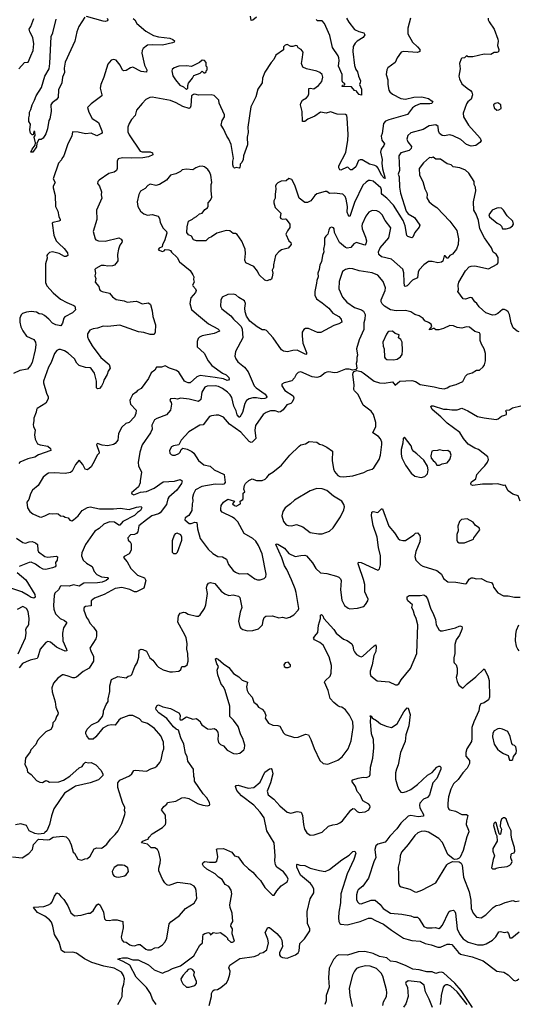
# Model space of a CAD drawing. Extents: x 2057697 to 2160550, y 827490 to 1016834.
# Tile 412 of 509: x 2088032 to 2093426, y 985489 to 996148. Entities that reach past the tile are written whole.
import ezdxf

# ---------------------------------------------------------------- set-up
doc = ezdxf.new("R2010")
doc.units = 0

msp = doc.modelspace()

# ---------------------------------------------------------------- linework, layer by layer
at = {"layer": '0CON20XD'}
for points in [[(2090594, 996175), (2090555, 996144), (2090535, 996140), (2090530, 996185)], [(2089261, 996161), (2089278, 996145), (2089300, 996105), (2089398, 996025), (2089480, 995975), (2089535, 995961), (2089656, 995946), (2089689, 995935), (2089708, 995918), (2089703, 995905), (2089685, 995896), (2089575, 995872), (2089465, 995876), (2089415, 995871), (2089366, 995834), (2089357, 995815), (2089354, 995785), (2089383, 995655), (2089406, 995605), (2089402, 995578), (2089345, 995588), (2089255, 995632), (2089232, 995628), (2089185, 995597), (2089154, 995594), (2089143, 995603), (2089117, 995655), (2089075, 995709), (2089045, 995718), (2089021, 995709), (2088984, 995665), (2088943, 995525), (2088909, 995445), (2088904, 995406), (2088922, 995335), (2088919, 995325), (2088804, 995236), (2088764, 995196), (2088779, 995145), (2088815, 995078), (2088883, 995035), (2088922, 994945), (2088924, 994925), (2088918, 994915), (2088865, 994890), (2088805, 994918), (2088745, 994912), (2088665, 994931), (2088603, 994935), (2088597, 994885), (2088554, 994805), (2088510, 994675), (2088488, 994645), (2088485, 994630), (2088450, 994595), (2088393, 994425), (2088416, 994385), (2088394, 994346), (2088394, 994326), (2088416, 994245), (2088419, 994125), (2088444, 994074), (2088456, 994016), (2088471, 993985), (2088470, 993975), (2088455, 993966), (2088395, 993953), (2088382, 993945), (2088402, 993815), (2088428, 993755), (2088454, 993724), (2088512, 993672), (2088548, 993625), (2088554, 993596), (2088536, 993584), (2088515, 993584), (2088457, 993617), (2088385, 993636), (2088355, 993629), (2088331, 993605), (2088326, 993595), (2088328, 993565), (2088312, 993505), (2088312, 993302), (2088326, 993265), (2088395, 993191), (2088475, 993121), (2088542, 993085), (2088618, 993055), (2088627, 993045), (2088637, 993005), (2088604, 992975), (2088520, 992930), (2088509, 992915), (2088495, 992862), (2088476, 992834), (2088423, 992845), (2088385, 992863), (2088348, 992905), (2088299, 992945), (2088275, 992959), (2088244, 992964), (2088215, 992981), (2088155, 992988), (2088105, 992982), (2088063, 992967), (2088046, 992954), (2088034, 992915), (2088033, 992875), (2088045, 992824), (2088065, 992781), (2088105, 992720), (2088184, 992685), (2088204, 992655), (2088207, 992627), (2088198, 992572), (2088165, 992437), (2088149, 992405), (2088115, 992366), (2088035, 992349), (2087965, 992319)], [(2088024, 995616), (2088085, 995683), (2088125, 995689), (2088153, 995757), (2088178, 995815), (2088184, 995885), (2088173, 995955), (2088141, 996015), (2088136, 996045), (2088154, 996075), (2088185, 996160)], [(2093111, 996125), (2093164, 996045), (2093205, 995938), (2093209, 995915), (2093202, 995868), (2093214, 995825), (2093211, 995799), (2093195, 995791), (2093165, 995794), (2093128, 995772), (2093056, 995774), (2092935, 995744), (2092885, 995747), (2092864, 995756), (2092844, 995736), (2092815, 995732), (2092808, 995725), (2092789, 995675), (2092797, 995615), (2092784, 995535), (2092788, 995508), (2092816, 995455), (2092871, 995405), (2092910, 995380), (2092923, 995363), (2092931, 995335), (2092915, 995286), (2092880, 995260), (2092866, 995235), (2092829, 995135), (2092832, 995095), (2092886, 995005), (2093014, 994865), (2093023, 994835), (2093011, 994819), (2092965, 994786), (2092915, 994779), (2092865, 994797), (2092805, 994850), (2092722, 994892), (2092685, 994901), (2092625, 994890), (2092603, 994893), (2092574, 994915), (2092564, 994945), (2092560, 994990), (2092535, 995009), (2092463, 994997), (2092395, 994958), (2092265, 994922), (2092232, 994895), (2092220, 994855), (2092229, 994825), (2092270, 994775), (2092268, 994752), (2092245, 994732), (2092156, 994705), (2092134, 994675), (2092139, 994515), (2092128, 994475), (2092136, 994445), (2092139, 994335), (2092151, 994271), (2092211, 994075), (2092235, 994047), (2092304, 994005), (2092361, 993925), (2092355, 993903), (2092306, 993845), (2092285, 993793), (2092275, 993786), (2092231, 993801), (2092221, 993811), (2092202, 993915), (2092179, 993975), (2092075, 994140), (2092005, 994215), (2091954, 994255), (2091947, 994265), (2091945, 994305), (2091937, 994327), (2091855, 994398), (2091825, 994408), (2091805, 994406), (2091780, 994390), (2091745, 994356), (2091652, 994168), (2091605, 994018), (2091595, 994020), (2091585, 994034), (2091575, 994065), (2091577, 994125), (2091565, 994206), (2091554, 994235), (2091529, 994259), (2091435, 994271), (2091385, 994266), (2091355, 994286), (2091335, 994289), (2091245, 994264), (2091225, 994246), (2091182, 994185), (2091145, 994167), (2091115, 994169), (2091054, 994215), (2091010, 994355), (2090976, 994416), (2090945, 994427), (2090915, 994403), (2090861, 994399), (2090825, 994383), (2090807, 994365), (2090800, 994345), (2090803, 994315), (2090794, 994255), (2090796, 994215), (2090782, 994185), (2090782, 994165), (2090796, 994115), (2090856, 994055), (2090851, 994005), (2090858, 993995), (2090875, 993987), (2090905, 993993), (2090915, 993990), (2090954, 993935), (2090955, 993898), (2090929, 993861), (2090912, 993825), (2090944, 993755), (2090966, 993735), (2090969, 993715), (2090936, 993675), (2090865, 993656), (2090836, 993635), (2090799, 993595), (2090778, 993495), (2090778, 993465), (2090764, 993435), (2090771, 993405), (2090763, 993365), (2090755, 993340), (2090745, 993330), (2090735, 993332), (2090705, 993321), (2090685, 993327), (2090624, 993385), (2090604, 993425), (2090565, 993476), (2090477, 993515), (2090466, 993545), (2090476, 993616), (2090472, 993662), (2090435, 993749), (2090385, 993824), (2090365, 993832), (2090342, 993832), (2090305, 993863), (2090265, 993866), (2090163, 993837), (2090105, 993796), (2090075, 993783), (2090046, 993754), (2089945, 993752), (2089912, 993765), (2089892, 993805), (2089858, 993818), (2089840, 993845), (2089844, 993906), (2089857, 993965), (2089903, 993987), (2089911, 993999), (2089945, 994017), (2089977, 994045), (2090005, 994054), (2090035, 994092), (2090065, 994112), (2090071, 994129), (2090070, 994165), (2090096, 994195), (2090111, 994225), (2090104, 994296), (2090104, 994365), (2090109, 994385), (2090100, 994465), (2090085, 994502), (2090066, 994526), (2090030, 994555), (2090005, 994563), (2089975, 994559), (2089936, 994544), (2089905, 994524), (2089835, 994531), (2089788, 994522), (2089770, 994505), (2089720, 994480), (2089665, 994464), (2089619, 994411), (2089545, 994364), (2089505, 994354), (2089445, 994366), (2089418, 994352), (2089390, 994320), (2089340, 994290), (2089320, 994255), (2089301, 994175), (2089310, 994125), (2089338, 994075), (2089376, 994046), (2089415, 994031), (2089465, 994040), (2089529, 994019), (2089545, 993997), (2089552, 993955), (2089582, 993895), (2089621, 993855), (2089622, 993835), (2089599, 993755), (2089578, 993715), (2089572, 993688), (2089540, 993675), (2089530, 993655), (2089575, 993640), (2089593, 993647), (2089605, 993660), (2089646, 993656), (2089665, 993648), (2089675, 993630), (2089734, 993575), (2089759, 993525), (2089875, 993434), (2089906, 993385), (2089914, 993365), (2089912, 993335), (2089921, 993305), (2089903, 993275), (2089904, 993265), (2089935, 993235), (2089940, 993215), (2089932, 993195), (2089882, 993135), (2089874, 993075), (2089890, 993010), (2089945, 992965), (2090075, 992854), (2090175, 992801), (2090191, 992785), (2090192, 992775), (2090135, 992751), (2090005, 992724), (2089978, 992712), (2089964, 992695), (2089951, 992665), (2089952, 992605), (2090028, 992538), (2090072, 992455), (2090109, 992405), (2090225, 992321), (2090265, 992304), (2090294, 992275), (2090298, 992255), (2090290, 992245), (2090275, 992241), (2090238, 992258), (2090145, 992276), (2089985, 992296), (2089947, 992283), (2089875, 992218), (2089855, 992216), (2089835, 992224), (2089815, 992236), (2089803, 992253), (2089752, 992332), (2089729, 992349), (2089654, 992374), (2089605, 992401), (2089565, 992386), (2089513, 992387), (2089494, 992355), (2089453, 992325), (2089426, 992265), (2089347, 992155), (2089307, 992135), (2089290, 992115), (2089252, 992088), (2089230, 992045), (2089223, 992025), (2089229, 991985), (2089290, 991920), (2089288, 991885), (2089275, 991849), (2089215, 991788), (2089181, 991775), (2089138, 991735), (2089102, 991668), (2089094, 991595), (2089065, 991561), (2089045, 991549), (2088985, 991533), (2088925, 991540), (2088875, 991558), (2088862, 991548), (2088892, 991465), (2088890, 991455), (2088870, 991435), (2088842, 991372), (2088805, 991308), (2088767, 991273), (2088741, 991281), (2088714, 991334), (2088675, 991380), (2088635, 991331), (2088600, 991260), (2088580, 991245), (2088525, 991236), (2088405, 991243), (2088345, 991237), (2088325, 991229), (2088285, 991195), (2088231, 991105), (2088171, 991055), (2088148, 991015), (2088129, 990955), (2088109, 990925), (2088116, 990865), (2088143, 990825), (2088175, 990799), (2088245, 990766), (2088265, 990764), (2088305, 990777), (2088355, 990803), (2088385, 990799), (2088425, 990803), (2088447, 990797), (2088475, 990777), (2088505, 990774), (2088525, 990762), (2088555, 990756), (2088575, 990729), (2088595, 990723), (2088615, 990732), (2088663, 990775), (2088707, 990833), (2088765, 990868), (2088795, 990874), (2088895, 990854), (2089045, 990854), (2089119, 990861), (2089215, 990844), (2089295, 990872), (2089345, 990877), (2089352, 990865), (2089340, 990835), (2089305, 990814), (2089275, 990780), (2089146, 990715), (2089115, 990676), (2089105, 990676), (2089058, 990708), (2089005, 990711), (2088941, 990685), (2088891, 990639), (2088845, 990609), (2088744, 990466), (2088705, 990375), (2088702, 990345), (2088719, 990295), (2088756, 990266), (2088817, 990227), (2088839, 990175), (2088865, 990143), (2088915, 990118), (2088980, 990110), (2088988, 990105), (2088989, 990095), (2088969, 990075), (2088925, 990058), (2088875, 990051), (2088725, 990046), (2088675, 990014), (2088615, 990029), (2088566, 990014), (2088485, 990019), (2088473, 990015), (2088451, 989975), (2088411, 989939), (2088404, 989916), (2088398, 989805), (2088402, 989765), (2088420, 989715), (2088468, 989665), (2088515, 989644), (2088539, 989625), (2088539, 989615), (2088504, 989565), (2088495, 989505), (2088498, 989425), (2088538, 989335), (2088541, 989315), (2088525, 989312), (2088460, 989340), (2088429, 989355), (2088365, 989410), (2088335, 989418), (2088315, 989406), (2088252, 989335), (2088229, 989245), (2088219, 989231), (2088145, 989213), (2088100, 989195), (2088063, 989177), (2088025, 989133)], [(2088736, 996175), (2088671, 996075), (2088650, 996015), (2088628, 995915), (2088585, 995820), (2088523, 995687), (2088514, 995624), (2088515, 995575), (2088495, 995525), (2088487, 995465), (2088453, 995387), (2088448, 995305), (2088425, 995280), (2088382, 995248), (2088370, 995225), (2088374, 995155), (2088358, 995075), (2088348, 995055), (2088334, 994965), (2088315, 994913), (2088286, 994865), (2088265, 994850), (2088240, 994850), (2088218, 994812), (2088215, 994773), (2088175, 994714), (2088154, 994714), (2088165, 994747), (2088200, 994790), (2088204, 994815), (2088188, 994875), (2088198, 994895), (2088197, 994937), (2088184, 994936), (2088178, 994902), (2088165, 994902), (2088150, 994920), (2088140, 994955), (2088150, 995015), (2088132, 995045), (2088132, 995085), (2088139, 995115), (2088137, 995145), (2088151, 995175), (2088165, 995225), (2088192, 995275), (2088211, 995325), (2088266, 995415), (2088302, 995535), (2088349, 995615), (2088357, 995675), (2088372, 995965), (2088392, 996005), (2088425, 996152)], [(2088979, 996165), (2088986, 996145), (2088983, 996135), (2088955, 996128), (2088935, 996130), (2088755, 996182)], [(2091569, 996165), (2091591, 996121), (2091655, 996040), (2091699, 996019), (2091755, 996006), (2091767, 995985), (2091749, 995955), (2091684, 995916), (2091660, 995895), (2091641, 995859), (2091634, 995805), (2091653, 995653), (2091670, 995610), (2091686, 995585), (2091696, 995536), (2091718, 995485), (2091716, 995464), (2091708, 995445), (2091730, 995395), (2091730, 995330), (2091705, 995337), (2091680, 995365), (2091680, 995375), (2091655, 995380), (2091622, 995422), (2091520, 995425), (2091525, 995438), (2091548, 995442), (2091550, 995455), (2091528, 995468), (2091520, 995485), (2091519, 995555), (2091481, 995645), (2091487, 995705), (2091486, 995735), (2091478, 995758), (2091414, 995845), (2091388, 995975), (2091330, 996105), (2091305, 996134), (2091255, 996137), (2091239, 996149)], [(2092259, 996165), (2092232, 996055), (2092229, 995995), (2092281, 995905), (2092336, 995855), (2092359, 995825), (2092360, 995805), (2092335, 995793), (2092185, 995804), (2092157, 995795), (2092114, 995735), (2092093, 995685), (2092014, 995625), (2092002, 995605), (2091996, 995555), (2092014, 995495), (2092013, 995445), (2092026, 995385), (2092036, 995365), (2092065, 995341), (2092156, 995296), (2092205, 995289), (2092295, 995310), (2092381, 995311), (2092455, 995294), (2092495, 995267), (2092500, 995255), (2092488, 995242), (2092470, 995235), (2092365, 995235), (2092315, 995216), (2092282, 995195), (2092228, 995122), (2092024, 995064)], [(2093101, 996165), (2093099, 996145), (2093111, 996125)], [(2092024, 995064), (2091990, 995050), (2091966, 995024), (2091953, 994917), (2091943, 994885), (2091950, 994845), (2091977, 994805), (2091972, 994785), (2091942, 994745), (2091935, 994715), (2091954, 994635), (2091949, 994595), (2091956, 994534), (2091985, 994430), (2091975, 994432), (2091945, 994463), (2091911, 994541), (2091897, 994557), (2091875, 994569), (2091815, 994583), (2091735, 994631), (2091715, 994632), (2091697, 994623), (2091669, 994555), (2091629, 994521), (2091612, 994522), (2091587, 994547), (2091575, 994551), (2091505, 994518), (2091495, 994523), (2091484, 994544), (2091484, 994565), (2091559, 994711), (2091581, 994845), (2091586, 994905), (2091576, 995086), (2091570, 995110), (2091555, 995121), (2091465, 995126), (2091395, 995151), (2091346, 995134), (2091285, 995147), (2091225, 995105), (2091150, 995070), (2091115, 995046), (2091092, 995045), (2091088, 995155), (2091070, 995225), (2091074, 995245), (2091092, 995278), (2091135, 995302), (2091153, 995325), (2091159, 995345), (2091158, 995402), (2091173, 995407), (2091215, 995399), (2091266, 995434), (2091300, 995480), (2091311, 995525), (2091304, 995555), (2091280, 995575), (2091245, 995591), (2091135, 995615), (2091096, 995635), (2091081, 995675), (2091086, 995715), (2091097, 995795), (2091076, 995826), (2091045, 995843), (2091033, 995863), (2091019, 995869), (2090985, 995856), (2090965, 995857), (2090925, 995878), (2090905, 995873), (2090887, 995855), (2090885, 995822), (2090802, 995765), (2090780, 995715), (2090751, 995685), (2090682, 995578), (2090658, 995515), (2090654, 995465), (2090608, 995395), (2090585, 995313), (2090532, 995205), (2090499, 994985), (2090503, 994925), (2090494, 994875), (2090497, 994793), (2090452, 994675), (2090448, 994635), (2090435, 994602), (2090418, 994582), (2090416, 994564), (2090415, 994552), (2090405, 994541), (2090375, 994547), (2090355, 994542), (2090345, 994550), (2090336, 994576), (2090336, 994615), (2090346, 994645), (2090320, 994795), (2090296, 994855), (2090271, 994885), (2090237, 994965), (2090212, 995005), (2090222, 995055), (2090248, 995095), (2090249, 995119), (2090191, 995245), (2090185, 995278), (2090135, 995327), (2090104, 995336), (2089965, 995330), (2089925, 995340), (2089913, 995337), (2089892, 995325), (2089883, 995215), (2089876, 995194), (2089865, 995188), (2089795, 995209), (2089725, 995249), (2089665, 995273), (2089465, 995308), (2089438, 995305), (2089397, 995285), (2089355, 995241), (2089295, 995167), (2089280, 995110), (2089242, 995068), (2089215, 995025), (2089203, 994985), (2089203, 994935), (2089215, 994902), (2089335, 994724), (2089355, 994716), (2089445, 994718), (2089467, 994705), (2089472, 994685), (2089426, 994664), (2089365, 994652), (2089245, 994649), (2089145, 994654), (2089098, 994642), (2089087, 994615), (2089087, 994535), (2089079, 994515), (2089055, 994498), (2088995, 994484), (2088890, 994410), (2088877, 994395), (2088872, 994375), (2088894, 994345), (2088916, 994285), (2088913, 994253), (2088922, 994215), (2088862, 994085), (2088868, 993985), (2088828, 993855), (2088847, 993775), (2088857, 993765), (2088885, 993754), (2088955, 993749), (2089105, 993787), (2089131, 993771), (2089140, 993755), (2089136, 993735), (2089114, 993705), (2089102, 993665), (2089090, 993605), (2089094, 993536), (2089088, 993525), (2089059, 993491), (2089035, 993482), (2088985, 993479), (2088945, 993487), (2088914, 993486), (2088854, 993455), (2088846, 993445), (2088852, 993405), (2088844, 993375), (2088857, 993345), (2088850, 993305), (2088888, 993258), (2088895, 993228), (2088904, 993215), (2088925, 993204), (2089005, 993186), (2089036, 993146), (2089075, 993118), (2089163, 993103), (2089195, 993091), (2089290, 993100), (2089314, 993094), (2089355, 993073), (2089425, 993084), (2089446, 993066), (2089466, 992996), (2089471, 992935), (2089502, 992845), (2089499, 992765), (2089485, 992738), (2089445, 992738), (2089375, 992760), (2089318, 992768), (2089115, 992839), (2088986, 992826), (2088935, 992830), (2088872, 992808), (2088825, 992802), (2088791, 992785), (2088764, 992746), (2088766, 992715), (2088776, 992685), (2088815, 992618), (2088911, 992491), (2089000, 992415), (2089010, 992375), (2088988, 992342), (2088978, 992305), (2088942, 992245), (2088934, 992215), (2088915, 992182), (2088896, 992154), (2088875, 992151), (2088864, 992164), (2088864, 992235), (2088842, 992322), (2088805, 992373), (2088795, 992379), (2088745, 992382), (2088675, 992405), (2088651, 992431), (2088626, 992475), (2088555, 992536), (2088515, 992562), (2088475, 992577), (2088455, 992579), (2088434, 992565), (2088409, 992535), (2088371, 992435), (2088343, 992387), (2088291, 992235), (2088291, 992215), (2088323, 992103), (2088341, 992065), (2088341, 992045), (2088315, 991997), (2088222, 991938), (2088214, 991926), (2088211, 991899), (2088184, 991835), (2088186, 991805), (2088178, 991765), (2088180, 991745), (2088199, 991705), (2088193, 991655), (2088198, 991608), (2088225, 991555), (2088255, 991544), (2088335, 991532), (2088365, 991505), (2088369, 991485), (2088235, 991436), (2088195, 991413), (2088120, 991395), (2088033, 991357), (2088021, 991345)], [(2089835, 995393), (2089852, 995405), (2089851, 995435), (2089859, 995461), (2089903, 995515), (2089915, 995542), (2089985, 995568), (2090005, 995590), (2090025, 995572), (2090035, 995572), (2090050, 995585), (2090050, 995595), (2090060, 995605), (2090060, 995635), (2090050, 995645), (2090050, 995685), (2090030, 995705), (2090005, 995708), (2089977, 995683), (2089889, 995641), (2089835, 995649), (2089754, 995646), (2089704, 995626), (2089682, 995608), (2089679, 995595), (2089690, 995540), (2089717, 995495), (2089765, 995440), (2089805, 995422), (2089835, 995393)], [(2093195, 995170), (2093215, 995172), (2093242, 995188), (2093238, 995225), (2093205, 995248), (2093175, 995242), (2093159, 995225), (2093164, 995195), (2093195, 995170)], [(2093435, 992769), (2093415, 992777), (2093371, 992811), (2093350, 992865), (2093329, 992955), (2093315, 992984), (2093299, 992999), (2093275, 993010), (2093255, 993011), (2093205, 992966), (2093175, 992951), (2093145, 992949), (2093075, 992975), (2093002, 993038), (2092977, 993077), (2092954, 993094), (2092925, 993137), (2092905, 993141), (2092855, 993121), (2092828, 993125), (2092771, 993205), (2092779, 993225), (2092776, 993275), (2092783, 993305), (2092855, 993429), (2092895, 993474), (2092915, 993481), (2092955, 993482), (2093105, 993451), (2093198, 993502), (2093209, 993515), (2093209, 993575), (2093188, 993608), (2093155, 993630), (2093135, 993677), (2093060, 993785), (2093008, 993885), (2092997, 993975), (2092971, 994041), (2092944, 994085), (2092942, 994175), (2092966, 994296), (2092963, 994335), (2092948, 994365), (2092947, 994397), (2092889, 994485), (2092855, 994518), (2092793, 994543), (2092723, 994553), (2092698, 994578), (2092655, 994587), (2092585, 994636), (2092535, 994638), (2092505, 994660), (2092485, 994654), (2092465, 994656), (2092402, 994598), (2092353, 994535), (2092356, 994465), (2092392, 994395), (2092414, 994315), (2092436, 994275), (2092440, 994255), (2092435, 994220), (2092460, 994175), (2092505, 994139), (2092546, 994116), (2092685, 993968), (2092760, 993865), (2092778, 993775), (2092776, 993715), (2092757, 993663), (2092715, 993610), (2092686, 993594), (2092665, 993566), (2092655, 993567), (2092635, 993590), (2092625, 993590), (2092610, 993535), (2092595, 993521), (2092555, 993516), (2092495, 993531), (2092455, 993531), (2092404, 993495), (2092352, 993438), (2092344, 993415), (2092336, 993354), (2092283, 993327), (2092225, 993266), (2092201, 993261), (2092195, 993268), (2092191, 993305), (2092189, 993409), (2092175, 993446), (2092055, 993557), (2091945, 993579), (2091917, 993607), (2091915, 993635), (2091933, 993677), (2092026, 993785), (2092046, 993895), (2091985, 993975), (2091954, 994035), (2091925, 994064), (2091895, 994080)], [(2091895, 994080), (2091845, 994083), (2091810, 994065), (2091778, 994022), (2091737, 993935), (2091733, 993915), (2091737, 993885), (2091774, 993795), (2091782, 993755), (2091778, 993722), (2091765, 993706), (2091675, 993736), (2091647, 993723), (2091615, 993681), (2091575, 993676), (2091555, 993682), (2091492, 993735), (2091439, 993845), (2091433, 993885), (2091427, 993895), (2091405, 993902), (2091387, 993893), (2091375, 993870), (2091367, 993825), (2091342, 993805), (2091328, 993782), (2091329, 993715), (2091319, 993665), (2091323, 993633), (2091306, 993595), (2091298, 993525), (2091278, 993495), (2091273, 993445), (2091256, 993405), (2091259, 993365), (2091245, 993325), (2091244, 993295), (2091224, 993205), (2091223, 993165), (2091241, 993125), (2091305, 993083), (2091376, 993025), (2091421, 992971), (2091484, 992935), (2091508, 992905), (2091517, 992875), (2091485, 992854), (2091432, 992838), (2091289, 992761), (2091255, 992763), (2091155, 992803), (2091125, 992806), (2091106, 992795), (2091088, 992765), (2091088, 992725), (2091096, 992646), (2091133, 992545), (2091134, 992526), (2091128, 992522), (2091035, 992569), (2090985, 992568), (2090929, 992551), (2090885, 992559), (2090864, 992575), (2090775, 992702), (2090702, 992782), (2090685, 992790), (2090655, 992790), (2090601, 992821), (2090520, 992885), (2090485, 992938), (2090472, 992985), (2090469, 993025), (2090474, 993075), (2090465, 993103), (2090401, 993141), (2090369, 993169), (2090345, 993178), (2090285, 993173), (2090222, 993145), (2090207, 993113), (2090204, 993046), (2090218, 993018), (2090315, 992940), (2090344, 992905), (2090403, 992853), (2090426, 992825), (2090437, 992797), (2090444, 992705), (2090366, 992554), (2090360, 992505), (2090371, 992475), (2090391, 992445), (2090465, 992385), (2090503, 992335), (2090567, 992185), (2090591, 992161), (2090686, 992095), (2090704, 992065), (2090702, 992055), (2090684, 992046), (2090652, 992045), (2090595, 992055), (2090555, 992053), (2090516, 992044), (2090485, 992024), (2090467, 991993), (2090443, 991897), (2090415, 991846), (2090405, 991846), (2090385, 991870), (2090373, 991915), (2090350, 991965), (2090325, 992056), (2090308, 992085), (2090280, 992115), (2090225, 992154), (2090184, 992175), (2090145, 992183), (2090059, 992181), (2090035, 992169), (2090003, 992115), (2089992, 992035), (2089967, 992013), (2089865, 992038), (2089775, 992052), (2089735, 992038), (2089705, 992047), (2089665, 992042), (2089657, 992025), (2089670, 992005), (2089674, 991985), (2089665, 991922), (2089621, 991869), (2089515, 991831), (2089489, 991815), (2089463, 991757), (2089464, 991715), (2089448, 991675), (2089357, 991545), (2089333, 991465), (2089314, 991354), (2089318, 991318), (2089351, 991251), (2089334, 991155), (2089336, 991135), (2089318, 991092), (2089241, 991025), (2089245, 991014), (2089265, 991004), (2089337, 991033), (2089405, 991040), (2089485, 991075), (2089585, 991145), (2089707, 991153), (2089769, 991171), (2089789, 991155), (2089781, 991125), (2089731, 991055), (2089645, 990980), (2089635, 990961), (2089620, 990900), (2089550, 990810), (2089535, 990799), (2089462, 990775), (2089404, 990735), (2089322, 990668), (2089310, 990605), (2089296, 990584), (2089275, 990574), (2089230, 990570), (2089201, 990539), (2089204, 990515), (2089226, 990495), (2089237, 990475), (2089236, 990405), (2089216, 990364), (2089162, 990338), (2089154, 990324), (2089195, 990277), (2089234, 990205), (2089305, 990133), (2089381, 990105), (2089397, 990075), (2089375, 989994), (2089295, 989955), (2089275, 989954), (2089225, 989979), (2089135, 990001), (2089065, 989991), (2088946, 989924), (2088842, 989885), (2088806, 989855), (2088805, 989804), (2088745, 989794), (2088730, 989785), (2088724, 989775), (2088726, 989755), (2088753, 989675), (2088776, 989646), (2088789, 989615), (2088832, 989572), (2088861, 989525), (2088863, 989475), (2088856, 989445), (2088791, 989345), (2088800, 989315), (2088832, 989255), (2088832, 989205), (2088782, 989128), (2088720, 989090), (2088645, 989029), (2088625, 989022), (2088605, 989024), (2088544, 989044), (2088505, 989056), (2088495, 989054), (2088445, 989020), (2088397, 988965), (2088381, 988915), (2088383, 988873), (2088414, 988764), (2088422, 988705), (2088448, 988645), (2088446, 988625), (2088431, 988605), (2088415, 988560), (2088391, 988535), (2088387, 988495), (2088368, 988465), (2088315, 988437), (2088252, 988378), (2088226, 988345), (2088205, 988300), (2088154, 988245), (2088145, 988223), (2088095, 988152), (2088086, 988086), (2088108, 988045), (2088117, 988005), (2088155, 987976), (2088215, 987910), (2088250, 987895), (2088279, 987891), (2088315, 987910), (2088335, 987906), (2088355, 987893), (2088455, 987897), (2088506, 987914), (2088575, 987959), (2088675, 988049), (2088706, 988064), (2088725, 988092), (2088745, 988110), (2088775, 988103), (2088806, 988106), (2088855, 988080), (2088910, 988025), (2088930, 987985), (2088930, 987965), (2088885, 987920), (2088795, 987886), (2088635, 987851), (2088615, 987834), (2088515, 987776), (2088402, 987605), (2088375, 987528), (2088356, 987435), (2088324, 987366), (2088305, 987348), (2088292, 987338), (2088235, 987332), (2088195, 987337), (2088136, 987365), (2088105, 987423), (2088045, 987441), (2087985, 987430)], [(2093295, 993883), (2093335, 993894), (2093362, 993915), (2093373, 993935), (2093367, 993965), (2093306, 994026), (2093265, 994086), (2093245, 994106), (2093215, 994112), (2093195, 994109), (2093143, 994085), (2093108, 994035), (2093114, 994014), (2093196, 993946), (2093225, 993932), (2093244, 993914), (2093254, 993884), (2093295, 993883)], [(2090605, 990084), (2090635, 990084), (2090675, 990097), (2090693, 990117), (2090699, 990145), (2090654, 990365), (2090617, 990457), (2090585, 990503), (2090555, 990531), (2090461, 990585), (2090390, 990710), (2090361, 990745), (2090334, 990764), (2090222, 990815), (2090208, 990835), (2090207, 990853), (2090213, 990887), (2090238, 990925), (2090285, 990958), (2090356, 990936), (2090334, 990905), (2090355, 990887), (2090375, 990880), (2090420, 990905), (2090418, 990935), (2090445, 990952), (2090450, 990965), (2090448, 991022), (2090468, 991035), (2090457, 991067), (2090463, 991105), (2090475, 991128), (2090512, 991158), (2090546, 991176), (2090595, 991160), (2090655, 991161), (2090688, 991175), (2090707, 991193), (2090733, 991227), (2090770, 991250), (2090865, 991324), (2090956, 991435), (2091055, 991531), (2091075, 991544), (2091125, 991556), (2091165, 991581), (2091245, 991573), (2091274, 991554), (2091305, 991547), (2091355, 991520), (2091415, 991478), (2091412, 991375), (2091426, 991286), (2091439, 991255), (2091475, 991212), (2091495, 991202), (2091535, 991198), (2091635, 991211), (2091755, 991244), (2091795, 991269), (2091845, 991283), (2091862, 991295), (2091921, 991385), (2091934, 991435), (2091950, 991550), (2091949, 991575), (2091935, 991612), (2091912, 991635), (2091852, 991675), (2091883, 991745), (2091883, 991787), (2091861, 991875), (2091835, 991911), (2091746, 991976), (2091695, 992090), (2091655, 992129), (2091646, 992145), (2091651, 992195), (2091634, 992305), (2091638, 992325), (2091650, 992340), (2091675, 992350), (2091725, 992338), (2091749, 992325), (2091865, 992234), (2091925, 992216), (2091975, 992212), (2092065, 992227), (2092095, 992191), (2092145, 992234), (2092275, 992241), (2092312, 992232), (2092365, 992198), (2092515, 992174), (2092575, 992158), (2092625, 992153), (2092655, 992161), (2092685, 992182), (2092755, 992198), (2092825, 992230), (2092855, 992288), (2092875, 992310), (2092925, 992323), (2092972, 992352), (2093005, 992353), (2093045, 992391), (2093059, 992411), (2093072, 992455), (2093072, 992535), (2093056, 992586), (2093026, 992636), (2093013, 992675), (2093012, 992745), (2093006, 992756), (2092955, 992773), (2092898, 992818), (2092865, 992824), (2092815, 992808), (2092765, 992816), (2092725, 992832), (2092685, 992836), (2092615, 992806), (2092565, 992791), (2092535, 992790), (2092515, 992806), (2092505, 992806), (2092485, 992793), (2092465, 992790), (2092464, 992795), (2092492, 992825), (2092485, 992850), (2092455, 992871), (2092416, 992886), (2092395, 992913), (2092355, 992940), (2092305, 992958), (2092264, 992984), (2092205, 993000), (2092105, 992995), (2092045, 993007), (2091978, 993048), (2091952, 993072), (2091941, 993095), (2091942, 993115), (2091987, 993215), (2091989, 993245), (2091963, 993313), (2091905, 993382), (2091845, 993408), (2091705, 993428), (2091635, 993452), (2091595, 993454), (2091555, 993444), (2091525, 993422), (2091488, 993315), (2091484, 993234), (2091523, 993143), (2091571, 993091), (2091653, 993033), (2091728, 993008), (2091752, 992992), (2091769, 992955), (2091765, 992905), (2091755, 992865), (2091754, 992795), (2091705, 992681), (2091676, 992586), (2091688, 992515), (2091679, 992491), (2091679, 992451), (2091671, 992425), (2091678, 992375), (2091670, 992360), (2091635, 992352), (2091595, 992364), (2091555, 992366), (2091465, 992328), (2091436, 992324), (2091375, 992334), (2091355, 992331), (2091335, 992324), (2091285, 992286), (2091245, 992275), (2091195, 992280), (2091075, 992334), (2091045, 992330), (2091021, 992305), (2091005, 992270), (2090975, 992238), (2090893, 992217), (2090868, 992202), (2090869, 992185), (2090901, 992135), (2090992, 992075), (2090998, 992055), (2090994, 992035), (2090975, 992005), (2090965, 991994), (2090922, 991978), (2090881, 991925), (2090855, 991903), (2090835, 991900), (2090795, 991914), (2090745, 991914), (2090697, 991895), (2090667, 991873), (2090581, 991755), (2090576, 991705), (2090588, 991615), (2090545, 991574), (2090535, 991571), (2090515, 991581), (2090425, 991682), (2090300, 991770), (2090235, 991846), (2090186, 991866), (2090156, 991866), (2090105, 991860), (2090085, 991851), (2090017, 991763), (2089980, 991760), (2089860, 991685), (2089778, 991595), (2089753, 991547), (2089694, 991536), (2089675, 991523), (2089652, 991485), (2089656, 991456), (2089669, 991439), (2089685, 991433), (2089715, 991434), (2089755, 991451), (2089767, 991465), (2089777, 991493), (2089795, 991510), (2089845, 991500), (2089895, 991473), (2089914, 991454), (2089965, 991376), (2090025, 991330), (2090093, 991313), (2090136, 991276), (2090243, 991225), (2090253, 991137), (2090239, 991121), (2090225, 991117), (2090145, 991121), (2090002, 991095), (2089935, 991059), (2089911, 991015), (2089902, 990975), (2089906, 990935), (2089898, 990905), (2089894, 990835), (2089860, 990780), (2089823, 990755), (2089818, 990735), (2089864, 990694), (2089885, 990694), (2089925, 990708), (2089948, 990705), (2089954, 990635), (2089985, 990533), (2090069, 990415), (2090120, 990370), (2090177, 990337), (2090225, 990332), (2090269, 990309), (2090290, 990250), (2090341, 990185), (2090365, 990166), (2090405, 990149), (2090495, 990152), (2090575, 990094), (2090605, 990084)], [(2092075, 992466), (2092115, 992474), (2092152, 992498), (2092168, 992525), (2092174, 992565), (2092168, 992655), (2092154, 992684), (2092130, 992705), (2092138, 992735), (2092095, 992751), (2092065, 992774), (2092027, 992773), (2092013, 992765), (2091999, 992745), (2091959, 992655), (2091964, 992614), (2091976, 992585), (2091980, 992495), (2091985, 992482), (2092005, 992470), (2092075, 992466)], [(2093447, 990937), (2093423, 990995), (2093365, 991012), (2093316, 991046), (2093285, 991107), (2093264, 991106), (2093205, 991124), (2093145, 991118), (2093040, 991120), (2092935, 991106), (2092915, 991114), (2092911, 991125), (2092918, 991145), (2092965, 991178), (2092977, 991225), (2093035, 991290), (2093065, 991318), (2093094, 991356), (2093102, 991385), (2093097, 991415), (2092995, 991493), (2092955, 991508), (2092885, 991554), (2092834, 991615), (2092795, 991679), (2092655, 991781), (2092589, 991849), (2092495, 991927), (2092480, 991960), (2092485, 991966), (2092505, 991967), (2092615, 991931), (2092658, 991932), (2092705, 991923), (2092765, 991926), (2092815, 991943), (2092879, 991915), (2092983, 991853), (2093055, 991836), (2093185, 991819), (2093207, 991825), (2093243, 991857), (2093280, 991865), (2093299, 991875), (2093299, 991895), (2093291, 991915), (2093295, 991920), (2093330, 991925), (2093363, 991947), (2093455, 991969)], [(2092375, 991193), (2092415, 991202), (2092445, 991230), (2092452, 991275), (2092443, 991315), (2092405, 991380), (2092329, 991449), (2092294, 991474), (2092278, 991495), (2092267, 991535), (2092195, 991630), (2092180, 991615), (2092178, 991565), (2092160, 991495), (2092158, 991445), (2092167, 991405), (2092207, 991325), (2092267, 991237), (2092305, 991207), (2092375, 991193)], [(2092575, 991324), (2092602, 991338), (2092655, 991351), (2092686, 991385), (2092699, 991435), (2092687, 991465), (2092665, 991483), (2092615, 991481), (2092575, 991490), (2092553, 991483), (2092505, 991482), (2092492, 991475), (2092478, 991425), (2092485, 991402), (2092504, 991375), (2092527, 991357), (2092545, 991326), (2092575, 991324)], [(2091265, 990581), (2091305, 990582), (2091385, 990611), (2091424, 990646), (2091503, 990767), (2091540, 990840), (2091546, 990875), (2091539, 990899), (2091515, 990934), (2091425, 990989), (2091355, 991050), (2091305, 991069), (2091245, 991073), (2091175, 991047), (2091004, 990946), (2090962, 990905), (2090905, 990865), (2090878, 990825), (2090868, 990778), (2090886, 990715), (2090915, 990678), (2090935, 990671), (2090975, 990670), (2091025, 990684), (2091096, 990656), (2091175, 990598), (2091265, 990581)], [(2087955, 987084), (2088060, 987075), (2088129, 987121), (2088170, 987165), (2088182, 987218), (2088235, 987278), (2088335, 987268), (2088356, 987274), (2088395, 987299), (2088495, 987310), (2088535, 987301), (2088562, 987272), (2088588, 987215), (2088610, 987135), (2088624, 987124), (2088661, 987061), (2088705, 987048), (2088735, 987062), (2088765, 987068), (2088795, 987092), (2088838, 987172), (2088865, 987181), (2088915, 987179), (2088935, 987190), (2088975, 987223), (2089013, 987277), (2089065, 987326), (2089096, 987365), (2089138, 987445), (2089169, 987545), (2089171, 987565), (2089164, 987585), (2089168, 987618), (2089144, 987675), (2089092, 987835), (2089092, 987888), (2089115, 987916), (2089219, 987961), (2089244, 987985), (2089265, 988019), (2089285, 988024), (2089405, 988012), (2089452, 988038), (2089495, 988051), (2089515, 988066), (2089549, 988105), (2089563, 988137), (2089579, 988225), (2089591, 988255), (2089589, 988325), (2089557, 988395), (2089489, 988475), (2089415, 988527), (2089356, 988546), (2089329, 988579), (2089255, 988615), (2089214, 988614), (2089125, 988581), (2089103, 988565), (2089065, 988512), (2089024, 988514), (2088986, 988506), (2088932, 988478), (2088854, 988385), (2088825, 988360), (2088785, 988360), (2088758, 988395), (2088748, 988415), (2088747, 988433), (2088762, 988468), (2088807, 988515), (2088885, 988551), (2088928, 988605), (2088940, 988645), (2088940, 988665), (2088967, 988735), (2088990, 988765), (2088989, 988795), (2089008, 988875), (2089006, 988935), (2089024, 989006), (2089095, 989036), (2089185, 989024), (2089205, 989042), (2089235, 989048), (2089245, 989058), (2089276, 989145), (2089303, 989185), (2089322, 989245), (2089326, 989324), (2089345, 989334), (2089365, 989331), (2089405, 989310), (2089440, 989240), (2089473, 989213), (2089515, 989156), (2089535, 989139), (2089585, 989108), (2089655, 989089), (2089685, 989088), (2089755, 989096), (2089776, 989114), (2089786, 989144), (2089820, 989145), (2089843, 989165), (2089853, 989205), (2089852, 989285), (2089841, 989335), (2089844, 989395), (2089831, 989455), (2089818, 989488), (2089744, 989625), (2089748, 989695), (2089766, 989724), (2089807, 989733), (2089825, 989731), (2089855, 989712), (2089945, 989689), (2089965, 989690), (2089985, 989704), (2090030, 989775), (2090044, 989815), (2090062, 989935), (2090053, 989995), (2090060, 990025), (2090075, 990049), (2090095, 990056), (2090143, 990043), (2090211, 989961), (2090251, 989931), (2090294, 989914), (2090340, 989920), (2090398, 989908), (2090414, 989894), (2090434, 989785), (2090416, 989735), (2090398, 989635), (2090414, 989574), (2090425, 989559), (2090445, 989546), (2090495, 989532), (2090555, 989534), (2090617, 989553), (2090660, 989595), (2090664, 989645), (2090678, 989675), (2090695, 989690), (2090765, 989694), (2090835, 989672), (2090875, 989678), (2090915, 989670), (2090955, 989679), (2090997, 989705), (2091046, 989754), (2091052, 989775), (2091022, 989945), (2091013, 989985), (2090973, 990085), (2090922, 990195), (2090897, 990235), (2090869, 990321), (2090804, 990465), (2090808, 990472), (2090825, 990469), (2090895, 990426), (2090945, 990370), (2091013, 990335), (2091075, 990349), (2091115, 990350), (2091135, 990344), (2091199, 990269), (2091234, 990205), (2091285, 990159), (2091355, 990151), (2091458, 990125), (2091485, 990112), (2091503, 990093), (2091510, 990075), (2091502, 989975), (2091516, 989865), (2091546, 989806), (2091585, 989777), (2091605, 989770), (2091685, 989776), (2091754, 989796), (2091774, 989816), (2091797, 989855), (2091800, 989875), (2091764, 989954), (2091767, 990035), (2091751, 990089), (2091699, 990235), (2091694, 990256), (2091698, 990275), (2091725, 990273), (2091905, 990190), (2091915, 990191), (2091926, 990204), (2091934, 990246), (2091934, 990345), (2091912, 990435), (2091898, 990545), (2091857, 990673), (2091839, 990775), (2091842, 990818), (2091855, 990823), (2091905, 990814), (2091945, 990852), (2091955, 990852), (2092026, 990665), (2092085, 990592), (2092125, 990531), (2092145, 990516), (2092175, 990508), (2092205, 990511), (2092295, 990570), (2092315, 990588), (2092335, 990592), (2092359, 990565), (2092364, 990535), (2092360, 990495), (2092318, 990392), (2092306, 990335), (2092318, 990295), (2092369, 990245), (2092392, 990232), (2092545, 990184), (2092594, 990145), (2092615, 990098), (2092665, 990064), (2092750, 990060), (2092855, 990040), (2092867, 990043), (2092895, 990090), (2092915, 990104), (2092935, 990106), (2092975, 990096), (2093025, 990097), (2093085, 990066), (2093135, 990054), (2093149, 990035), (2093156, 990005), (2093204, 989944), (2093265, 989910), (2093315, 989909), (2093385, 989896), (2093445, 989897)], [(2092845, 990483), (2092940, 990525), (2092945, 990540), (2093008, 990625), (2093001, 990645), (2092963, 990673), (2092937, 990707), (2092874, 990746), (2092813, 990737), (2092790, 990715), (2092771, 990665), (2092776, 990615), (2092760, 990575), (2092761, 990515), (2092768, 990495), (2092785, 990484), (2092845, 990483)], [(2087997, 990535), (2088065, 990487), (2088095, 990480), (2088135, 990495), (2088165, 990499), (2088204, 990484), (2088226, 990466), (2088229, 990405), (2088236, 990386), (2088305, 990337), (2088335, 990328), (2088425, 990339), (2088442, 990332), (2088438, 990295), (2088418, 990272), (2088421, 990235), (2088415, 990224), (2088385, 990213), (2088315, 990196), (2088285, 990201), (2088245, 990222), (2088204, 990254), (2088155, 990274), (2088135, 990271), (2088025, 990228)], [(2089725, 990370), (2089739, 990385), (2089787, 990515), (2089786, 990546), (2089775, 990570), (2089735, 990588), (2089715, 990582), (2089702, 990568), (2089681, 990505), (2089682, 990385), (2089695, 990370), (2089725, 990370)], [(2088006, 990165), (2088098, 990085), (2088194, 989925), (2088199, 989895), (2088186, 989884), (2088155, 989893), (2088125, 989915), (2088054, 989954), (2087935, 989994)], [(2089127, 985543), (2089141, 985575), (2089144, 985665), (2089159, 985705), (2089164, 985765), (2089155, 985800), (2089133, 985835), (2089055, 985879), (2088941, 985901), (2088811, 985941), (2088732, 985982), (2088645, 986044), (2088605, 986052), (2088521, 986051), (2088485, 986072), (2088460, 986160), (2088408, 986245), (2088392, 986335), (2088375, 986377), (2088354, 986405), (2088305, 986442), (2088224, 986484), (2088180, 986535), (2088185, 986540), (2088292, 986548), (2088343, 986567), (2088369, 986581), (2088383, 986597), (2088409, 986661), (2088435, 986694), (2088455, 986686), (2088476, 986656), (2088509, 986625), (2088553, 986555), (2088585, 986479), (2088625, 986447), (2088695, 986454), (2088774, 986476), (2088795, 986477), (2088825, 986501), (2088866, 986565), (2088885, 986576), (2088901, 986561), (2088940, 986485), (2088951, 986415), (2088965, 986400), (2089005, 986397), (2089036, 986404), (2089085, 986404), (2089146, 986385), (2089152, 986315), (2089128, 986215), (2089136, 986185), (2089153, 986165), (2089185, 986161), (2089225, 986132), (2089245, 986126), (2089275, 986123), (2089315, 986136), (2089335, 986135), (2089395, 986085), (2089415, 986079), (2089455, 986080), (2089495, 986100), (2089535, 986104), (2089575, 986134), (2089605, 986165), (2089624, 986205), (2089649, 986361), (2089667, 986383), (2089761, 986449), (2089824, 986526), (2089918, 986585), (2089947, 986635), (2089941, 986721), (2089934, 986745), (2089918, 986768), (2089879, 986789), (2089738, 986808), (2089645, 986776), (2089625, 986782), (2089602, 986802), (2089575, 986845), (2089536, 986935), (2089536, 986964), (2089551, 987015), (2089556, 987055), (2089536, 987136), (2089523, 987163), (2089495, 987183), (2089455, 987184), (2089415, 987224), (2089348, 987235), (2089363, 987255), (2089395, 987271), (2089420, 987275), (2089426, 987286), (2089431, 987299), (2089465, 987334), (2089577, 987403), (2089609, 987435), (2089614, 987455), (2089609, 987535), (2089566, 987595), (2089590, 987630), (2089622, 987655), (2089632, 987675), (2089721, 987689), (2089785, 987723), (2089814, 987726), (2089862, 987715), (2089955, 987664), (2090014, 987644), (2090065, 987636), (2090085, 987643), (2090089, 987651), (2090085, 987673), (2090055, 987725), (2090018, 987768), (2089924, 987904), (2089922, 987935), (2089914, 987956), (2089912, 988035), (2089852, 988122), (2089842, 988172), (2089827, 988205), (2089806, 988305), (2089775, 988374), (2089748, 988458), (2089725, 988467), (2089695, 988493), (2089625, 988583), (2089536, 988645), (2089509, 988675), (2089505, 988700), (2089518, 988725), (2089535, 988730), (2089580, 988710), (2089665, 988691), (2089753, 988643), (2089768, 988618), (2089764, 988575), (2089768, 988568), (2089785, 988570), (2089835, 988599), (2089905, 988576), (2089945, 988582), (2089985, 988550), (2089988, 988535), (2090002, 988515), (2090062, 988472), (2090094, 988466), (2090135, 988474), (2090153, 988465), (2090174, 988435), (2090180, 988405), (2090176, 988355), (2090184, 988324), (2090205, 988300), (2090235, 988288), (2090275, 988240), (2090343, 988203), (2090375, 988199), (2090415, 988207), (2090455, 988242), (2090463, 988257), (2090467, 988295), (2090446, 988365), (2090425, 988405), (2090394, 988495), (2090345, 988566), (2090304, 988604), (2090306, 988716), (2090255, 988885), (2090236, 988926), (2090211, 988955), (2090174, 989055), (2090169, 989105), (2090182, 989145), (2090166, 989176), (2090150, 989225), (2090152, 989235), (2090180, 989225), (2090235, 989173), (2090295, 989136), (2090345, 989071), (2090402, 989032), (2090437, 988997), (2090495, 988977), (2090484, 988925), (2090492, 988885), (2090507, 988857), (2090548, 988815), (2090565, 988761), (2090595, 988738), (2090614, 988704), (2090655, 988684), (2090680, 988655), (2090694, 988615), (2090688, 988585), (2090725, 988533), (2090772, 988512), (2090825, 988507), (2090845, 988499), (2090887, 988427), (2090905, 988410), (2091005, 988378), (2091045, 988380), (2091125, 988414), (2091157, 988405), (2091182, 988355), (2091217, 988257), (2091279, 988129), (2091316, 988096), (2091365, 988090), (2091475, 988131), (2091521, 988169), (2091585, 988253), (2091618, 988342), (2091638, 988485), (2091635, 988545), (2091598, 988618), (2091558, 988675), (2091515, 988704), (2091495, 988710), (2091475, 988719), (2091430, 988755), (2091389, 988799), (2091368, 988885), (2091330, 988975), (2091335, 988990), (2091390, 989040), (2091403, 989075), (2091405, 989155), (2091380, 989250), (2091315, 989377), (2091277, 989407), (2091220, 989435), (2091212, 989452), (2091224, 989475), (2091258, 989512), (2091266, 989594), (2091287, 989667), (2091285, 989700), (2091295, 989708), (2091312, 989695), (2091323, 989665), (2091432, 989545), (2091457, 989507), (2091535, 989442), (2091575, 989428), (2091625, 989392), (2091637, 989367), (2091643, 989325), (2091652, 989305), (2091675, 989276), (2091708, 989258), (2091725, 989252), (2091745, 989257), (2091865, 989371), (2091885, 989379), (2091889, 989359), (2091885, 989308), (2091862, 989265), (2091845, 989165), (2091823, 989095), (2091822, 989065), (2091831, 989045), (2091900, 988990), (2092030, 988980), (2092096, 988946), (2092115, 988947), (2092135, 988957), (2092157, 989003), (2092258, 989125), (2092327, 989285), (2092340, 989595), (2092322, 989665), (2092304, 989704), (2092293, 989743), (2092274, 989785), (2092280, 989815), (2092232, 989855), (2092224, 989876), (2092225, 989900), (2092246, 989914), (2092364, 989914), (2092405, 989920), (2092426, 989906), (2092445, 989877), (2092479, 989765), (2092503, 989725), (2092530, 989655), (2092537, 989595), (2092565, 989545), (2092585, 989533), (2092605, 989531), (2092745, 989565), (2092795, 989587), (2092815, 989580), (2092820, 989565), (2092816, 989545), (2092789, 989485), (2092755, 989435), (2092741, 989385), (2092740, 989285), (2092729, 989241), (2092730, 989195), (2092732, 989185), (2092752, 989165), (2092766, 989126), (2092764, 989066), (2092754, 989025), (2092764, 988984), (2092782, 988945), (2092825, 988912), (2092872, 988958), (2092968, 989032), (2093055, 989120), (2093096, 989046), (2093110, 988995), (2093113, 988815), (2093104, 988786), (2093056, 988754), (2093020, 988740), (2093005, 988718), (2092999, 988665), (2092943, 988545), (2092924, 988486), (2092924, 988365), (2092919, 988335), (2092869, 988255), (2092859, 988215), (2092860, 988175), (2092899, 988129), (2092899, 988095), (2092874, 988045), (2092827, 987993), (2092775, 987921), (2092726, 987875), (2092695, 987819), (2092670, 987735), (2092662, 987665), (2092664, 987626), (2092673, 987603), (2092685, 987594), (2092745, 987580), (2092814, 987544), (2092865, 987542), (2092881, 987531), (2092864, 987475), (2092862, 987435), (2092887, 987375), (2092889, 987355), (2092868, 987302), (2092828, 987152), (2092797, 987083), (2092785, 987069), (2092765, 987061), (2092735, 987058), (2092720, 987065), (2092665, 987112), (2092605, 987240), (2092566, 987285), (2092455, 987353), (2092415, 987364), (2092375, 987361), (2092338, 987345), (2092306, 987315), (2092235, 987218), (2092163, 987135), (2092147, 987095), (2092144, 987044), (2092128, 986972), (2092129, 986895), (2092131, 986805), (2092142, 986772), (2092160, 986760), (2092254, 986734), (2092305, 986708), (2092325, 986704), (2092384, 986726), (2092535, 986804), (2092651, 986999), (2092665, 987011), (2092715, 987034), (2092785, 987032), (2092808, 987018), (2092820, 986995), (2092834, 986865), (2092896, 986705), (2092912, 986615), (2092916, 986525), (2092936, 986475), (2092975, 986432), (2093025, 986426), (2093075, 986456), (2093155, 986535), (2093185, 986557), (2093225, 986564), (2093285, 986592), (2093365, 986611), (2093395, 986603), (2093435, 986608)], [(2088016, 989284), (2088094, 989455), (2088101, 989505), (2088097, 989545), (2088104, 989565), (2088124, 989585), (2088130, 989605), (2088134, 989665), (2088125, 989741), (2088104, 989775), (2088065, 989796), (2088005, 989764)], [(2093428, 989592), (2093402, 989535), (2093394, 989496), (2093391, 989425), (2093404, 989364), (2093421, 989331), (2093433, 989315)], [(2090935, 989134), (2090962, 989145), (2090963, 989165), (2090935, 989192), (2090903, 989187), (2090888, 989165), (2090892, 989145), (2090910, 989135), (2090935, 989134)], [(2091864, 988265), (2091860, 988355), (2091837, 988415), (2091828, 988552), (2091830, 988595), (2091825, 988610), (2091835, 988610), (2091847, 988587), (2091892, 988562), (2091936, 988526), (2091995, 988499), (2092055, 988484), (2092114, 988526), (2092188, 988655), (2092225, 988699), (2092236, 988696), (2092256, 988625), (2092243, 988505), (2092209, 988405), (2092201, 988335), (2092153, 988215), (2092128, 988082), (2092108, 988035), (2092099, 987995), (2092096, 987925), (2092119, 987849), (2092133, 987813), (2092156, 987786), (2092175, 987781), (2092215, 987791), (2092265, 987815), (2092335, 987869), (2092445, 987968), (2092493, 987997), (2092545, 988056), (2092565, 988066), (2092578, 988065), (2092586, 988056), (2092586, 988035), (2092545, 987932), (2092500, 987885), (2092464, 987755), (2092445, 987728), (2092402, 987708), (2092362, 987665), (2092357, 987645), (2092359, 987615), (2092399, 987545), (2092400, 987525), (2092342, 987518), (2092265, 987533), (2092236, 987524), (2092155, 987449), (2092113, 987387), (2092035, 987308), (2092005, 987265), (2091985, 987244), (2091905, 987223), (2091884, 987205), (2091872, 987165), (2091884, 987075), (2091868, 987042), (2091805, 986855), (2091744, 986766), (2091695, 986729), (2091685, 986713), (2091674, 986675), (2091676, 986625), (2091685, 986598), (2091705, 986579), (2091725, 986576), (2091835, 986616), (2091878, 986615), (2091931, 986571), (2091964, 986525), (2092042, 986475), (2092165, 986466), (2092265, 986445), (2092295, 986432), (2092335, 986431), (2092354, 986415), (2092405, 986332), (2092435, 986317), (2092495, 986317), (2092529, 986319), (2092565, 986311), (2092585, 986319), (2092605, 986346), (2092675, 986489), (2092688, 986502), (2092725, 986507), (2092739, 986495), (2092746, 986476), (2092765, 986305), (2092795, 986246), (2092829, 986199), (2092885, 986162), (2092985, 986132), (2093045, 986131), (2093078, 986142), (2093145, 986183), (2093181, 986219), (2093216, 986274), (2093235, 986276), (2093275, 986266), (2093305, 986274), (2093320, 986255), (2093335, 986209), (2093355, 986210), (2093435, 986273)], [(2093331, 988131), (2093355, 988132), (2093365, 988140), (2093375, 988170), (2093404, 988206), (2093408, 988235), (2093400, 988275), (2093385, 988292), (2093365, 988298), (2093355, 988312), (2093337, 988387), (2093311, 988441), (2093255, 988469), (2093225, 988474), (2093205, 988470), (2093165, 988448), (2093149, 988425), (2093147, 988385), (2093166, 988305), (2093202, 988252), (2093225, 988230), (2093265, 988204), (2093315, 988182), (2093331, 988131)], [(2089508, 985485), (2089470, 985545), (2089446, 985605), (2089405, 985670), (2089292, 985782), (2089222, 985912), (2089152, 985952), (2089094, 985976), (2089110, 985985), (2089145, 985992), (2089195, 985992), (2089255, 985971), (2089315, 985971), (2089425, 985917), (2089485, 985861), (2089575, 985826), (2089605, 985842), (2089639, 985851), (2089685, 985876), (2089771, 985905), (2089917, 986013), (2089982, 986128), (2090009, 986155), (2090014, 986215), (2090018, 986245), (2090033, 986257), (2090076, 986266), (2090088, 986258), (2090095, 986242), (2090125, 986266), (2090165, 986259), (2090205, 986267), (2090260, 986225), (2090280, 986205), (2090280, 986195), (2090315, 986162), (2090335, 986160), (2090356, 986174), (2090332, 986252), (2090333, 986305), (2090317, 986335), (2090320, 986355), (2090337, 986385), (2090332, 986475), (2090309, 986535), (2090304, 986565), (2090328, 986685), (2090321, 986725), (2090293, 986763), (2090255, 986787), (2090221, 986841), (2090184, 986864), (2090145, 986901), (2090055, 986950), (2090019, 986985), (2090010, 987005), (2090017, 987025), (2090035, 987034), (2090085, 987026), (2090145, 987026), (2090165, 987037), (2090176, 987085), (2090163, 987155), (2090162, 987165), (2090169, 987171), (2090235, 987174), (2090303, 987147), (2090325, 987136), (2090355, 987096), (2090395, 987085), (2090451, 987011), (2090508, 986955), (2090555, 986920), (2090592, 986872), (2090638, 986828), (2090684, 986755), (2090765, 986672), (2090785, 986670), (2090815, 986718), (2090860, 986770), (2090927, 986813), (2090936, 986845), (2090923, 986875), (2090885, 986922), (2090814, 986974), (2090799, 986999), (2090791, 987041), (2090794, 987095), (2090784, 987235), (2090706, 987366), (2090675, 987506), (2090635, 987568), (2090565, 987645), (2090431, 987745), (2090382, 987802), (2090367, 987845), (2090374, 987856), (2090395, 987861), (2090505, 987827), (2090565, 987835), (2090634, 987895), (2090685, 988001), (2090735, 988038), (2090752, 988042), (2090760, 988030), (2090770, 987985), (2090744, 987885), (2090710, 987795), (2090721, 987755), (2090780, 987710), (2090845, 987636), (2090925, 987569), (2090965, 987559), (2091035, 987576), (2091077, 987567), (2091091, 987531), (2091101, 987435), (2091114, 987384), (2091138, 987345), (2091175, 987318), (2091218, 987322), (2091305, 987354), (2091372, 987418), (2091418, 987432), (2091465, 987438), (2091495, 987452), (2091525, 987476), (2091615, 987590), (2091635, 987607), (2091654, 987604), (2091682, 987575), (2091706, 987566), (2091768, 987572), (2091810, 987595), (2091823, 987625), (2091821, 987641), (2091808, 987655), (2091745, 987692), (2091715, 987758), (2091684, 987794), (2091664, 987845), (2091624, 987905), (2091635, 987919), (2091693, 987937), (2091746, 987946), (2091785, 987944), (2091815, 987958), (2091824, 987976), (2091827, 988055), (2091851, 988155), (2091864, 988265)], [(2093175, 986957), (2093185, 986962), (2093215, 986971), (2093305, 986980), (2093335, 986994), (2093349, 987011), (2093358, 987035), (2093346, 987075), (2093347, 987115), (2093355, 987123), (2093382, 987128), (2093389, 987145), (2093386, 987186), (2093356, 987275), (2093348, 987325), (2093348, 987365), (2093319, 987425), (2093296, 987495), (2093275, 987506), (2093264, 987506), (2093245, 987492), (2093235, 987460), (2093229, 987415), (2093243, 987385), (2093235, 987330), (2093225, 987328), (2093220, 987335), (2093185, 987452), (2093175, 987462), (2093160, 987445), (2093156, 987426), (2093182, 987335), (2093194, 987314), (2093198, 987255), (2093149, 987175), (2093152, 987145), (2093170, 987095), (2093154, 987055), (2093137, 986967), (2093147, 986957), (2093175, 986957)], [(2091275, 986936), (2091335, 986926), (2091382, 986948), (2091515, 987051), (2091595, 987103), (2091635, 987144), (2091659, 987145), (2091667, 987125), (2091645, 987055), (2091575, 986901), (2091507, 986685), (2091504, 986586), (2091483, 986485), (2091480, 986425), (2091485, 986385), (2091494, 986365), (2091505, 986358), (2091575, 986348), (2091715, 986385), (2091805, 986422), (2091835, 986420), (2091882, 986395), (2091967, 986357), (2092055, 986290), (2092185, 986206), (2092235, 986189), (2092275, 986178), (2092365, 986174), (2092417, 986147), (2092485, 986134), (2092555, 986106), (2092585, 986109), (2092655, 986139), (2092685, 986141), (2092705, 986136), (2092778, 986048), (2092800, 986030), (2092925, 986002), (2093045, 985961), (2093195, 985847), (2093268, 985835), (2093317, 985807), (2093375, 985751), (2093395, 985744), (2093415, 985749), (2093431, 985765)], [(2089105, 986864), (2089165, 986878), (2089185, 986891), (2089210, 986925), (2089202, 986965), (2089165, 986990), (2089145, 986996), (2089095, 986994), (2089052, 986968), (2089031, 986925), (2089039, 986895), (2089055, 986877), (2089075, 986867), (2089105, 986864)], [(2090081, 985475), (2090106, 985575), (2090107, 985605), (2090121, 985635), (2090135, 985644), (2090172, 985648), (2090208, 985672), (2090268, 985722), (2090288, 985752), (2090306, 985815), (2090308, 985848), (2090293, 985885), (2090305, 985911), (2090415, 985984), (2090568, 986005), (2090615, 986024), (2090635, 986042), (2090665, 986049), (2090705, 986078), (2090724, 986155), (2090718, 986195), (2090688, 986265), (2090715, 986322), (2090735, 986319), (2090813, 986255), (2090858, 986205), (2090866, 986184), (2090874, 986114), (2090842, 986045), (2090843, 986025), (2090855, 986007), (2090875, 985994), (2090925, 985988), (2091016, 986025), (2091046, 986045), (2091056, 986066), (2091064, 986146), (2091112, 986198), (2091170, 986285), (2091169, 986305), (2091144, 986365), (2091140, 986495), (2091175, 986630), (2091214, 986695), (2091214, 986735), (2091199, 986769), (2091176, 986796), (2091071, 986885), (2091029, 986975), (2091029, 987001), (2091035, 987007), (2091064, 986994), (2091115, 986990), (2091175, 986961), (2091275, 986936)], [(2092932, 985455), (2092807, 985637), (2092739, 985719), (2092615, 985829), (2092595, 985837), (2092565, 985834), (2092535, 985822), (2092495, 985842), (2092435, 985841), (2092355, 985862), (2092285, 985869), (2092205, 985909), (2092105, 985948), (2092044, 985954), (2092003, 985993), (2091925, 986005), (2091855, 986039), (2091765, 986062), (2091693, 986057), (2091579, 986021), (2091485, 986025), (2091462, 986015), (2091425, 985975), (2091381, 985879), (2091373, 985775), (2091378, 985675), (2091346, 985585), (2091346, 985526), (2091333, 985485)], [(2089865, 985673), (2089925, 985692), (2089946, 985715), (2089944, 985735), (2089916, 985805), (2089922, 985835), (2089905, 985862), (2089883, 985873), (2089855, 985866), (2089835, 985845), (2089801, 985805), (2089776, 985764), (2089778, 985745), (2089795, 985710), (2089838, 985675), (2089865, 985673)], [(2091962, 985475), (2091966, 985515), (2091999, 985575), (2092003, 985615), (2092000, 985645), (2091959, 985795), (2091941, 985825), (2091891, 985875), (2091825, 985903), (2091772, 985905), (2091702, 985888), (2091675, 985875), (2091653, 985847), (2091633, 985805), (2091597, 985665), (2091602, 985585), (2091628, 985465)], [(2092498, 985455), (2092463, 985543), (2092422, 985625), (2092406, 985695), (2092365, 985730), (2092235, 985743), (2092210, 985725), (2092207, 985715), (2092226, 985675), (2092233, 985575), (2092208, 985495), (2092185, 985456)], [(2092872, 985485), (2092765, 985625), (2092695, 985685), (2092665, 985698), (2092641, 985699), (2092627, 985693), (2092612, 985675), (2092590, 985585), (2092589, 985535), (2092579, 985485)], [(2089092, 985488), (2089127, 985543)]]:
    msp.add_lwpolyline(points, dxfattribs=at)

doc.saveas('drawing.dxf')
